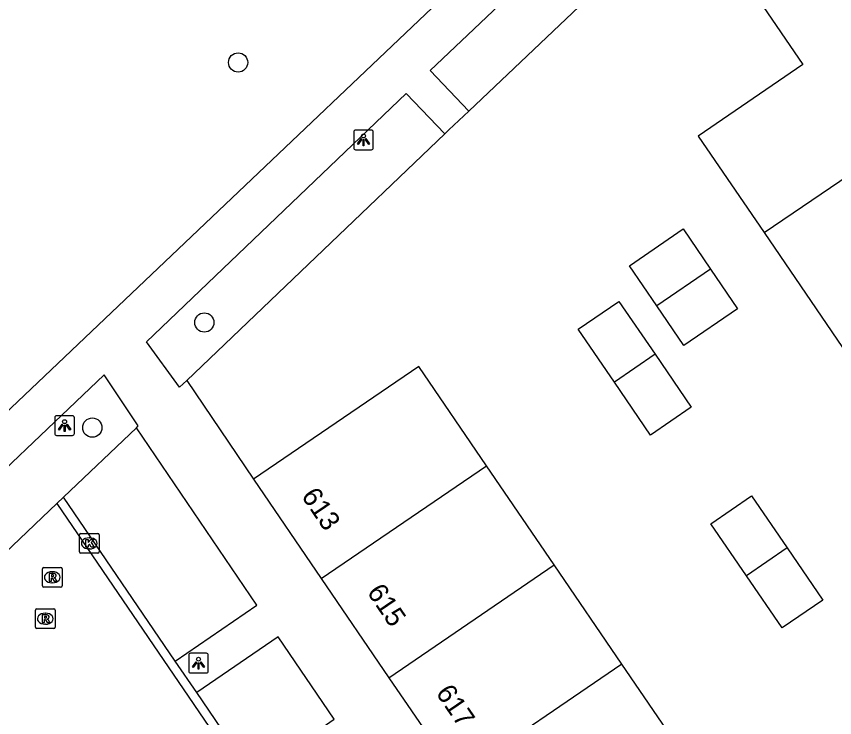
# Model space of a CAD drawing. Extents: x 155275 to 156263, y 382654 to 383635.
# Drawn here: x 155933.71 to 155975.31, y 383311.69 to 383347.32 of the extents above; entities that cross this region are included whole.
import ezdxf

# ---------------------------------------------------------------- set-up
doc = ezdxf.new("R2010")
doc.units = 0
for name, color, linetype in [('IMGEO_Boom', 7, 'Continuous'), ('IMGEO_Groenvoorziening', 7, 'Continuous'), ('IMGEO_Kolk', 7, 'Continuous'), ('IMGEO_Lichtpunt', 7, 'Continuous'), ('IMGEO_Pand', 7, 'Continuous'), ('IMGEO_Pand_nummerreeks', 7, 'Continuous'), ('IMGEO_Parkeervlak_open', 7, 'Continuous'), ('IMGEO_Rijbaan_lokaal_open', 7, 'Continuous'), ('IMGEO_Rioolput', 7, 'Continuous'), ('IMGEO_Voetpad_gesloten', 7, 'Continuous'), ('IMGEO_Voetpad_open', 7, 'Continuous')]:
    doc.layers.add(name, color=color, linetype=linetype)

msp = doc.modelspace()

# ---------------------------------------------------------------- linework, layer by layer
at = {"layer": 'IMGEO_Boom'}
for centre in [(155944.983, 383344.978), (155943.266, 383331.766), (155937.571, 383326.424)]:
    msp.add_circle(centre, 0.489, dxfattribs=at)
at = {"layer": 'IMGEO_Groenvoorziening'}
for points in [[(155956.703, 383342.511), (155975.156, 383360.009)], [(155955.488, 383341.359), (155942.374, 383328.813)]]:
    msp.add_lwpolyline(points, dxfattribs=at)
at = {"layer": 'IMGEO_Kolk'}
for p, q in [((155936.992, 383321.044), (155937.844, 383321.044)), ((155936.917, 383320.118), (155936.917, 383320.97)), ((155937.405, 383320.824), (155937.43, 383320.824)), ((155937.918, 383320.97), (155937.918, 383320.118)), ((155937.428, 383320.264), (155937.403, 383320.264)), ((155937.844, 383320.044), (155936.992, 383320.044))]:
    msp.add_line(p, q, dxfattribs=at)
for points in [[(155936.992, 383321.044), (155937.844, 383321.044)], [(155936.917, 383320.118), (155936.917, 383320.97)], [(155937.238, 383320.744), (155937.361, 383320.744), (155937.361, 383320.593), (155937.491, 383320.744), (155937.655, 383320.744), (155937.509, 383320.593), (155937.662, 383320.344), (155937.51, 383320.344), (155937.425, 383320.508), (155937.361, 383320.441), (155937.361, 383320.344), (155937.238, 383320.344), (155937.238, 383320.744)], [(155937.918, 383320.97), (155937.918, 383320.118)], [(155937.844, 383320.044), (155936.992, 383320.044)]]:
    msp.add_lwpolyline(points, dxfattribs=at)
for centre, start, end in [((155936.994, 383320.968), 91.552, 178.448), ((155936.994, 383320.968), 91.552, 178.448), ((155937.842, 383320.968), 1.552, 88.448), ((155937.842, 383320.968), 1.552, 88.448), ((155936.994, 383320.12), 181.552, 268.448), ((155936.994, 383320.12), 181.552, 268.448), ((155937.842, 383320.12), 271.552, 358.448), ((155937.842, 383320.12), 271.552, 358.448)]:
    msp.add_arc(centre, 0.0765, start, end, dxfattribs=at)
for centre, major_axis, ratio, start_param, end_param in [((155937.404, 383320.544), (-0.387, 0.002), 0.722429, 4.712389, 7.853982), ((155937.429, 383320.544), (-0.39, 0.002), 0.717154, 1.570796, 4.712389)]:
    msp.add_ellipse(centre, major_axis=major_axis, ratio=ratio, start_param=start_param, end_param=end_param, dxfattribs=at)
at = {"layer": 'IMGEO_Lichtpunt'}
for p, q in [((155950.858, 383341.444), (155950.858, 383340.637)), ((155950.858, 383341.444), (155950.858, 383340.637)), ((155951.76, 383341.539), (155950.952, 383341.539)), ((155951.76, 383341.539), (155950.952, 383341.539)), ((155951.854, 383340.637), (155951.854, 383341.444)), ((155951.854, 383340.637), (155951.854, 383341.444)), ((155950.952, 383340.543), (155951.76, 383340.543)), ((155950.952, 383340.543), (155951.76, 383340.543)), ((155935.664, 383326.929), (155935.664, 383326.122)), ((155935.664, 383326.929), (155935.664, 383326.122)), ((155936.566, 383327.024), (155935.758, 383327.024)), ((155936.566, 383327.024), (155935.758, 383327.024)), ((155936.66, 383326.122), (155936.66, 383326.929)), ((155936.66, 383326.122), (155936.66, 383326.929)), ((155935.758, 383326.028), (155936.566, 383326.028)), ((155935.758, 383326.028), (155936.566, 383326.028)), ((155942.471, 383314.861), (155942.471, 383314.054)), ((155942.471, 383314.861), (155942.471, 383314.054)), ((155943.373, 383314.956), (155942.565, 383314.956)), ((155943.373, 383314.956), (155942.565, 383314.956)), ((155943.467, 383314.054), (155943.467, 383314.861)), ((155943.467, 383314.054), (155943.467, 383314.861)), ((155942.565, 383313.96), (155943.373, 383313.96)), ((155942.565, 383313.96), (155943.373, 383313.96))]:
    msp.add_line(p, q, dxfattribs=at)
for points in [[(155951.232, 383341.108), (155951.271, 383341.08), (155951.083, 383340.818), (155951.045, 383340.845), (155951.232, 383341.108)], [(155951.334, 383341.06), (155951.381, 383341.06), (155951.381, 383340.738), (155951.334, 383340.738), (155951.334, 383341.06)], [(155951.444, 383341.08), (155951.482, 383341.107), (155951.669, 383340.845), (155951.63, 383340.817), (155951.444, 383341.08)], [(155936.038, 383326.593), (155936.077, 383326.565), (155935.889, 383326.303), (155935.851, 383326.33), (155936.038, 383326.593)], [(155936.14, 383326.545), (155936.187, 383326.545), (155936.187, 383326.223), (155936.14, 383326.223), (155936.14, 383326.545)], [(155936.25, 383326.565), (155936.288, 383326.592), (155936.475, 383326.33), (155936.436, 383326.302), (155936.25, 383326.565)], [(155942.845, 383314.525), (155942.884, 383314.497), (155942.696, 383314.235), (155942.658, 383314.262), (155942.845, 383314.525)], [(155942.947, 383314.477), (155942.994, 383314.477), (155942.994, 383314.155), (155942.947, 383314.155), (155942.947, 383314.477)], [(155943.057, 383314.497), (155943.095, 383314.524), (155943.282, 383314.262), (155943.243, 383314.234), (155943.057, 383314.497)]]:
    msp.add_lwpolyline(points, dxfattribs=at)
for centre in [(155951.357, 383341.242), (155936.163, 383326.727), (155942.97, 383314.659)]:
    msp.add_circle(centre, 0.0994, dxfattribs=at)
for centre, start, end in [((155950.952, 383341.444), 90, 180), ((155950.952, 383341.444), 90, 180), ((155951.76, 383341.444), 0, 90), ((155951.76, 383341.444), 0, 90), ((155950.952, 383340.637), 180, 270), ((155950.952, 383340.637), 180, 270), ((155951.76, 383340.637), 270, 0), ((155951.76, 383340.637), 270, 360), ((155935.758, 383326.929), 90, 180), ((155935.758, 383326.929), 90, 180), ((155936.566, 383326.929), 0, 90), ((155936.566, 383326.929), 0, 90), ((155935.758, 383326.122), 180, 270), ((155935.758, 383326.122), 180, 270), ((155936.566, 383326.122), 270, 0), ((155936.566, 383326.122), 270, 360), ((155942.565, 383314.861), 90, 180), ((155942.565, 383314.861), 90, 180), ((155943.373, 383314.861), 0, 90), ((155943.373, 383314.861), 0, 90), ((155942.565, 383314.054), 180, 270), ((155942.565, 383314.054), 180, 270), ((155943.373, 383314.054), 270, 0), ((155943.373, 383314.054), 270, 360)]:
    msp.add_arc(centre, 0.0946, start, end, dxfattribs=at)
at = {"layer": 'IMGEO_Pand'}
for points in [[(155976.02, 383351.281), (155971.451, 383348.157), (155973.682, 383344.882), (155968.365, 383341.234), (155971.716, 383336.331)], [(155971.716, 383336.331), (155977.039, 383339.954), (155977.17, 383339.762)], [(155966.265, 383332.62), (155964.886, 383334.646), (155967.611, 383336.517), (155968.997, 383334.48)], [(155971.716, 383336.331), (155977.017, 383328.573)], [(155968.997, 383334.48), (155970.376, 383332.454), (155967.643, 383330.595), (155966.265, 383332.62)], [(155968.997, 383334.48), (155966.265, 383332.62)], [(155964.114, 383328.737), (155962.275, 383331.433), (155964.343, 383332.839), (155966.181, 383330.149)], [(155966.181, 383330.149), (155968.018, 383327.459), (155965.949, 383326.048), (155964.114, 383328.737)], [(155966.181, 383330.149), (155964.114, 383328.737)], [(155957.603, 383324.486), (155954.163, 383329.522), (155945.757, 383323.804)], [(155949.21, 383318.753), (155957.603, 383324.486)], [(155961.043, 383319.449), (155957.603, 383324.486)], [(155945.757, 383323.804), (155949.21, 383318.753)], [(155970.824, 383318.894), (155969.014, 383321.542), (155971.083, 383322.955), (155972.893, 383320.308)], [(155972.893, 383320.308), (155974.702, 383317.66), (155972.635, 383316.246), (155970.824, 383318.894)], [(155972.893, 383320.308), (155970.824, 383318.894)], [(155952.651, 383313.717), (155961.043, 383319.449)], [(155964.483, 383314.413), (155961.043, 383319.449)], [(155949.21, 383318.753), (155952.651, 383313.717)], [(155964.483, 383314.413), (155956.093, 383308.682)], [(155967.923, 383309.376), (155964.483, 383314.413)], [(155952.651, 383313.717), (155956.093, 383308.682)]]:
    msp.add_lwpolyline(points, dxfattribs=at)
at = {"layer": 'IMGEO_Parkeervlak_open'}
msp.add_lwpolyline([(155939.81, 383326.413), (155936.101, 383322.888)], dxfattribs=at)
at = {"layer": 'IMGEO_Rijbaan_lokaal_open'}
for points in [[(155931.612, 383318.622), (155935.771, 383322.575)], [(155935.771, 383322.575), (155952.019, 383298.745), (155964.076, 383281.144), (155964.447, 383281.419)]]:
    msp.add_lwpolyline(points, dxfattribs=at)
at = {"layer": 'IMGEO_Rioolput'}
for p, q in [((155935.036, 383318.393), (155935.036, 383319.245)), ((155935.111, 383319.319), (155935.963, 383319.319)), ((155935.524, 383319.099), (155935.549, 383319.099)), ((155936.037, 383319.245), (155936.037, 383318.393)), ((155935.547, 383318.539), (155935.522, 383318.539)), ((155935.963, 383318.319), (155935.111, 383318.319)), ((155934.681, 383316.29), (155934.681, 383317.142)), ((155934.756, 383317.216), (155935.608, 383317.216)), ((155935.169, 383316.996), (155935.194, 383316.996)), ((155935.682, 383317.142), (155935.682, 383316.29)), ((155935.192, 383316.436), (155935.167, 383316.436)), ((155935.608, 383316.216), (155934.756, 383316.216))]:
    msp.add_line(p, q, dxfattribs=at)
for points in [[(155935.036, 383318.393), (155935.036, 383319.245)], [(155935.111, 383319.319), (155935.963, 383319.319)], [(155935.625, 383319.017), (155935.373, 383319.019), (155935.373, 383318.619)], [(155935.551, 383318.938), (155935.497, 383318.938), (155935.497, 383318.857)], [(155936.037, 383319.245), (155936.037, 383318.393)], [(155935.373, 383318.619), (155935.497, 383318.619), (155935.497, 383318.781), (155935.508, 383318.781)], [(155935.497, 383318.857), (155935.549, 383318.857)], [(155935.555, 383318.752), (155935.626, 383318.619), (155935.766, 383318.619), (155935.701, 383318.745)], [(155935.963, 383318.319), (155935.111, 383318.319)], [(155934.681, 383316.29), (155934.681, 383317.142)], [(155934.756, 383317.216), (155935.608, 383317.216)], [(155935.27, 383316.914), (155935.018, 383316.916), (155935.018, 383316.516)], [(155935.196, 383316.835), (155935.142, 383316.835), (155935.142, 383316.754)], [(155935.682, 383317.142), (155935.682, 383316.29)], [(155935.018, 383316.516), (155935.142, 383316.516), (155935.142, 383316.678), (155935.153, 383316.678)], [(155935.142, 383316.754), (155935.194, 383316.754)], [(155935.2, 383316.649), (155935.271, 383316.516), (155935.411, 383316.516), (155935.346, 383316.642)], [(155935.608, 383316.216), (155934.756, 383316.216)]]:
    msp.add_lwpolyline(points, dxfattribs=at)
for centre, radius, start, end in [((155935.113, 383319.243), 0.0765, 91.552, 178.448), ((155935.113, 383319.243), 0.0765, 91.552, 178.448), ((155935.557, 383318.842), 0.0964, 77.0061, 93.1865), ((155935.571, 383318.899), 0.0378, 276.6634, 79.6772), ((155935.624, 383318.907), 0.109, 350.3612, 89.416), ((155935.961, 383319.243), 0.0765, 1.552, 88.448), ((155935.961, 383319.243), 0.0765, 1.552, 88.448), ((155935.507, 383318.728), 0.0533, 26.0293, 88.6989), ((155935.533, 383319.046), 0.19, 274.7715, 282.9687), ((155935.622, 383318.907), 0.112, 277.5842, 350.9817), ((155935.606, 383318.692), 0.108, 29.5134, 73.7905), ((155935.113, 383318.395), 0.0765, 181.552, 268.448), ((155935.113, 383318.395), 0.0765, 181.552, 268.448), ((155935.961, 383318.395), 0.0765, 271.552, 358.448), ((155935.961, 383318.395), 0.0765, 271.552, 358.448), ((155934.758, 383317.14), 0.0765, 91.552, 178.448), ((155934.758, 383317.14), 0.0765, 91.552, 178.448), ((155935.202, 383316.739), 0.0964, 77.0061, 93.1865), ((155935.216, 383316.796), 0.0378, 276.6634, 79.6772), ((155935.269, 383316.804), 0.109, 350.3612, 89.416), ((155935.606, 383317.14), 0.0765, 1.552, 88.448), ((155935.606, 383317.14), 0.0765, 1.552, 88.448), ((155935.152, 383316.625), 0.0533, 26.0293, 88.6989), ((155935.178, 383316.943), 0.19, 274.7715, 282.9687), ((155935.267, 383316.804), 0.112, 277.5842, 350.9817), ((155935.251, 383316.589), 0.108, 29.5134, 73.7905), ((155934.758, 383316.292), 0.0765, 181.552, 268.448), ((155934.758, 383316.292), 0.0765, 181.552, 268.448), ((155935.606, 383316.292), 0.0765, 271.552, 358.448), ((155935.606, 383316.292), 0.0765, 271.552, 358.448)]:
    msp.add_arc(centre, radius, start, end, dxfattribs=at)
for centre, major_axis, ratio, start_param, end_param in [((155935.523, 383318.819), (-0.387, 0.002), 0.722429, 4.712389, 7.853982), ((155935.548, 383318.819), (-0.39, 0.002), 0.717154, 1.570796, 4.712389), ((155935.168, 383316.716), (-0.387, 0.002), 0.722429, 4.712389, 7.853982), ((155935.193, 383316.716), (-0.39, 0.002), 0.717154, 1.570796, 4.712389)]:
    msp.add_ellipse(centre, major_axis=major_axis, ratio=ratio, start_param=start_param, end_param=end_param, dxfattribs=at)
at = {"layer": 'IMGEO_Voetpad_gesloten'}
for points in [[(155936.101, 383322.888), (155935.771, 383322.575)], [(155941.786, 383314.558), (155936.101, 383322.888)], [(155942.877, 383312.96), (155941.786, 383314.558)], [(155945.748, 383308.752), (155942.877, 383312.96)]]:
    msp.add_lwpolyline(points, dxfattribs=at)
at = {"layer": 'IMGEO_Voetpad_open'}
for points in [[(155928.118, 383318.789), (155926.633, 383320.982), (155972.52, 383364.552), (156010.803, 383400.934)], [(155975.156, 383360.009), (155973.207, 383362.065), (155954.745, 383344.572), (155956.703, 383342.511)], [(155942.374, 383328.813), (155942.011, 383328.477), (155940.32, 383330.791), (155953.518, 383343.401), (155955.488, 383341.359)], [(155956.703, 383342.511), (155955.697, 383341.559), (155955.488, 383341.359)], [(155939.81, 383326.413), (155939.91, 383326.508), (155938.179, 383329.107), (155929.873, 383321.215), (155931.612, 383318.622)], [(155942.374, 383328.813), (155945.757, 383323.804)], [(155941.786, 383314.558), (155945.929, 383317.4), (155939.81, 383326.413)], [(155945.748, 383308.752), (155949.863, 383311.604), (155947.016, 383315.798), (155942.877, 383312.96)]]:
    msp.add_lwpolyline(points, dxfattribs=at)

# ---------------------------------------------------------------- texts
at = {"layer": 'IMGEO_Pand_nummerreeks'}
for s, p in [('613', (155948.166, 383322.947)), ('615', (155951.505, 383318.061)), ('617', (155955.003, 383312.944))]:
    msp.add_text(s, height=1, rotation=304.1538, dxfattribs=at).set_placement(p)

doc.saveas('drawing.dxf')
